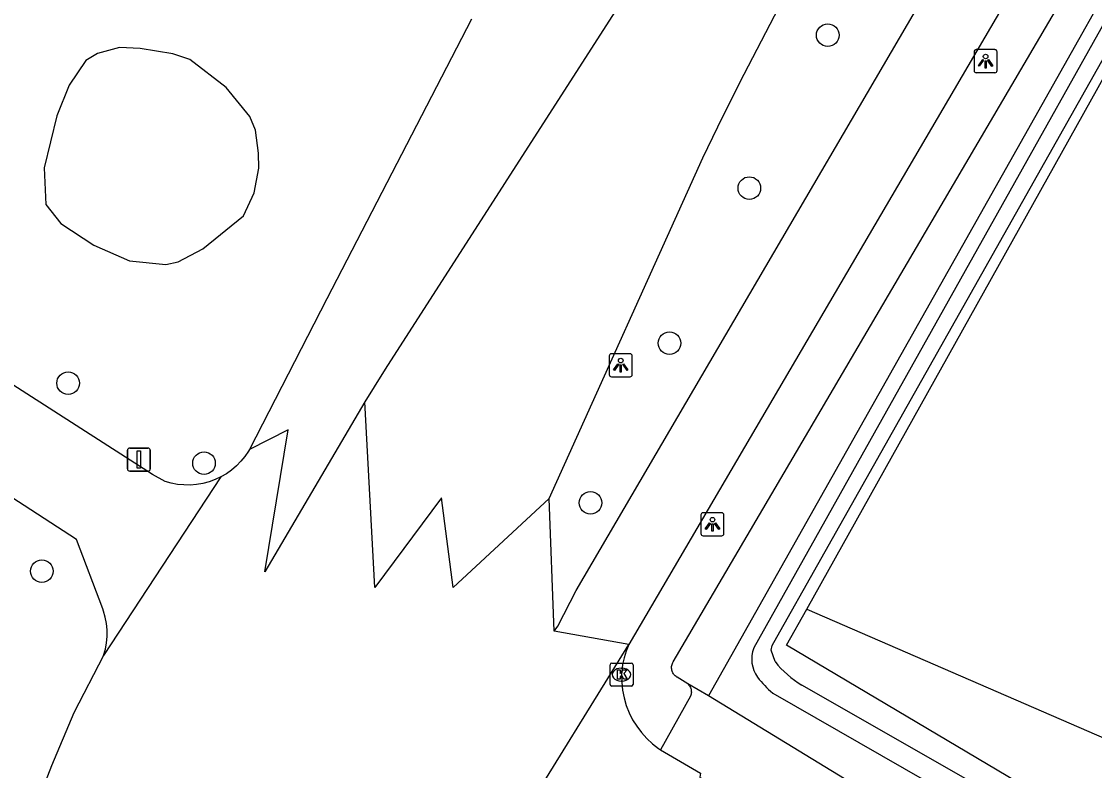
# Model space of a CAD drawing. Extents: x 162186 to 163152, y 385513 to 386513.
# Drawn here: x 162587.19 to 162633.65, y 385606.05 to 385638.48 of the extents above; entities that cross this region are included whole.
import ezdxf

# ---------------------------------------------------------------- set-up
doc = ezdxf.new("R2010")
doc.units = 0
for name, color, linetype in [('IMGEO_Berm_groen', 7, 'Continuous'), ('IMGEO_Boom', 7, 'Continuous'), ('IMGEO_Fietspad_gesloten', 7, 'Continuous'), ('IMGEO_Groenvoorziening', 7, 'Continuous'), ('IMGEO_Kolk', 7, 'Continuous'), ('IMGEO_Lichtpunt', 7, 'Continuous'), ('IMGEO_Loofbos', 7, 'Continuous'), ('IMGEO_Rijbaan_lokaal_gesloten', 7, 'Continuous'), ('IMGEO_Verkeersbordpaal', 7, 'Continuous'), ('IMGEO_Voetpad_open', 7, 'Continuous'), ('IMGEO_Waterloop', 7, 'Continuous')]:
    doc.layers.add(name, color=color, linetype=linetype)

msp = doc.modelspace()

# ---------------------------------------------------------------- linework, layer by layer
at = {"layer": 'IMGEO_Berm_groen'}
for points in [[(162610.265, 385612.085), (162610.038, 385617.827)], [(162616.947, 385609.274), (162616.047, 385609.793)], [(162729.543, 385545.094), (162697.239, 385563.344), (162651.039, 385588.774), (162630.682, 385600.893), (162616.947, 385609.274)]]:
    msp.add_lwpolyline(points, dxfattribs=at)
at = {"layer": 'IMGEO_Boom'}
for centre in [(162622.102, 385637.889), (162618.709, 385631.265), (162615.25, 385624.55), (162589.212, 385622.819), (162595.098, 385619.354), (162611.829, 385617.634), (162588.075, 385614.676)]:
    msp.add_circle(centre, 0.489, dxfattribs=at)
at = {"layer": 'IMGEO_Fietspad_gesloten'}
for points in [[(162733.132, 385823.472), (162726.034, 385810.768), (162725.375, 385809.554), (162691.968, 385750), (162684.477, 385736.647), (162652.076, 385678.685), (162641.636, 385659.876), (162632.589, 385644.09), (162613.49, 385611.502)], [(162610.265, 385612.085), (162610.414, 385612.3), (162611.215, 385613.842), (162633.076, 385651.203), (162638.392, 385660.731)], [(162613.49, 385611.502), (162610.265, 385612.085)], [(162608.718, 385603.76), (162613.49, 385611.502)], [(162613.49, 385611.502), (162613.374, 385611.221), (162613.284, 385610.932), (162613.221, 385610.635), (162613.184, 385610.334), (162613.176, 385610.199), (162613.182, 385609.86), (162613.219, 385609.523), (162613.285, 385609.191), (162613.381, 385608.866), (162613.505, 385608.551), (162613.657, 385608.248), (162613.836, 385607.96), (162614.039, 385607.689), (162614.266, 385607.438), (162614.514, 385607.207), (162614.782, 385607), (162614.857, 385606.949)], [(162614.857, 385606.949), (162616.598, 385605.937), (162616.56, 385605.764), (162618.991, 385603.985), (162621.002, 385602.569), (162683.973, 385566.887), (162697.631, 385559.17), (162733.635, 385538.717)]]:
    msp.add_lwpolyline(points, dxfattribs=at)
at = {"layer": 'IMGEO_Groenvoorziening'}
for points in [[(162649.748, 385667.459), (162616.947, 385609.274)], [(162593.449, 385627.963), (162593.982, 385628.066), (162595.047, 385628.628), (162596.809, 385630.067), (162597.263, 385631.059), (162597.477, 385632.127), (162597.463, 385632.775), (162597.321, 385633.778), (162597.078, 385634.361), (162596.059, 385635.616), (162594.482, 385636.832), (162593.745, 385637.071), (162592.335, 385637.309), (162591.434, 385637.358), (162590.482, 385637.089), (162589.988, 385636.795), (162589.266, 385635.714), (162588.723, 385634.391), (162588.183, 385632.142), (162588.25, 385630.554), (162588.899, 385629.73), (162590.323, 385628.794), (162591.874, 385628.112), (162593.449, 385627.963)], [(162597.072, 385619.953), (162597.027, 385619.877), (162596.872, 385619.648), (162596.696, 385619.434), (162596.503, 385619.237), (162596.292, 385619.057), (162596.067, 385618.897), (162595.828, 385618.758)], [(162729.543, 385545.094), (162731.202, 385548.122), (162703.216, 385564.144), (162652.474, 385592.396), (162620.323, 385611.477), (162621.192, 385613.034)], [(162590.753, 385611.032), (162589.456, 385608.551), (162588.49, 385606.247), (162584.198, 385595.172), (162583.884, 385594.286), (162583.472, 385593.396), (162583.31, 385593.089)]]:
    msp.add_lwpolyline(points, dxfattribs=at)
at = {"layer": 'IMGEO_Kolk'}
for p, q in [((162612.676, 385609.773), (162612.676, 385610.625)), ((162612.751, 385610.699), (162613.603, 385610.699)), ((162613.677, 385610.625), (162613.677, 385609.773)), ((162613.164, 385610.479), (162613.189, 385610.479)), ((162613.603, 385609.699), (162612.751, 385609.699)), ((162613.187, 385609.919), (162613.162, 385609.919))]:
    msp.add_line(p, q, dxfattribs=at)
for points in [[(162612.676, 385609.773), (162612.676, 385610.625)], [(162612.751, 385610.699), (162613.603, 385610.699)], [(162613.677, 385610.625), (162613.677, 385609.773)], [(162612.997, 385610.399), (162613.12, 385610.399), (162613.12, 385610.248), (162613.25, 385610.399), (162613.414, 385610.399), (162613.268, 385610.248), (162613.421, 385609.999), (162613.269, 385609.999), (162613.184, 385610.163), (162613.12, 385610.096), (162613.12, 385609.999), (162612.997, 385609.999), (162612.997, 385610.399)], [(162613.603, 385609.699), (162612.751, 385609.699)]]:
    msp.add_lwpolyline(points, dxfattribs=at)
for centre, start, end in [((162612.753, 385610.623), 91.552, 178.448), ((162612.753, 385610.623), 91.552, 178.448), ((162613.601, 385610.623), 1.552, 88.448), ((162613.601, 385610.623), 1.552, 88.448), ((162612.753, 385609.775), 181.552, 268.448), ((162612.753, 385609.775), 181.552, 268.448), ((162613.601, 385609.775), 271.552, 358.448), ((162613.601, 385609.775), 271.552, 358.448)]:
    msp.add_arc(centre, 0.0765, start, end, dxfattribs=at)
for centre, major_axis, ratio, start_param, end_param in [((162613.163, 385610.199), (-0.387, 0.002), 0.722429, 4.712389, 7.853982), ((162613.188, 385610.199), (-0.39, 0.002), 0.717154, 1.570796, 4.712389)]:
    msp.add_ellipse(centre, major_axis=major_axis, ratio=ratio, start_param=start_param, end_param=end_param, dxfattribs=at)
at = {"layer": 'IMGEO_Lichtpunt'}
for p, q in [((162628.44, 385637.163), (162628.44, 385636.356)), ((162628.44, 385637.163), (162628.44, 385636.356)), ((162629.342, 385637.258), (162628.534, 385637.258)), ((162629.342, 385637.258), (162628.534, 385637.258)), ((162629.436, 385636.356), (162629.436, 385637.163)), ((162629.436, 385636.356), (162629.436, 385637.163)), ((162628.534, 385636.262), (162629.342, 385636.262)), ((162628.534, 385636.262), (162629.342, 385636.262)), ((162612.643, 385623.998), (162612.643, 385623.191)), ((162612.643, 385623.998), (162612.643, 385623.191)), ((162613.545, 385624.093), (162612.737, 385624.093)), ((162613.545, 385624.093), (162612.737, 385624.093)), ((162613.639, 385623.191), (162613.639, 385623.998)), ((162613.639, 385623.191), (162613.639, 385623.998)), ((162612.737, 385623.097), (162613.545, 385623.097)), ((162612.737, 385623.097), (162613.545, 385623.097)), ((162616.613, 385617.11), (162616.613, 385616.303)), ((162616.613, 385617.11), (162616.613, 385616.303)), ((162617.515, 385617.205), (162616.707, 385617.205)), ((162617.515, 385617.205), (162616.707, 385617.205)), ((162617.609, 385616.303), (162617.609, 385617.11)), ((162617.609, 385616.303), (162617.609, 385617.11)), ((162616.707, 385616.209), (162617.515, 385616.209)), ((162616.707, 385616.209), (162617.515, 385616.209))]:
    msp.add_line(p, q, dxfattribs=at)
for points in [[(162628.814, 385636.827), (162628.853, 385636.799), (162628.665, 385636.537), (162628.627, 385636.564), (162628.814, 385636.827)], [(162628.916, 385636.779), (162628.963, 385636.779), (162628.963, 385636.457), (162628.916, 385636.457), (162628.916, 385636.779)], [(162629.026, 385636.799), (162629.064, 385636.826), (162629.251, 385636.564), (162629.212, 385636.536), (162629.026, 385636.799)], [(162613.017, 385623.662), (162613.056, 385623.634), (162612.868, 385623.372), (162612.83, 385623.399), (162613.017, 385623.662)], [(162613.119, 385623.614), (162613.166, 385623.614), (162613.166, 385623.292), (162613.119, 385623.292), (162613.119, 385623.614)], [(162613.229, 385623.634), (162613.267, 385623.661), (162613.454, 385623.399), (162613.415, 385623.371), (162613.229, 385623.634)], [(162616.987, 385616.774), (162617.026, 385616.746), (162616.838, 385616.484), (162616.8, 385616.511), (162616.987, 385616.774)], [(162617.089, 385616.726), (162617.136, 385616.726), (162617.136, 385616.404), (162617.089, 385616.404), (162617.089, 385616.726)], [(162617.199, 385616.746), (162617.237, 385616.773), (162617.424, 385616.511), (162617.385, 385616.483), (162617.199, 385616.746)]]:
    msp.add_lwpolyline(points, dxfattribs=at)
for centre in [(162628.939, 385636.961), (162613.142, 385623.796), (162617.112, 385616.908)]:
    msp.add_circle(centre, 0.0994, dxfattribs=at)
for centre, start, end in [((162628.534, 385637.163), 90, 180), ((162628.534, 385637.163), 90, 180), ((162629.342, 385637.163), 0, 90), ((162629.342, 385637.163), 0, 90), ((162628.534, 385636.356), 180, 270), ((162628.534, 385636.356), 180, 270), ((162629.342, 385636.356), 270, 0), ((162629.342, 385636.356), 270, 360), ((162612.737, 385623.998), 90, 180), ((162612.737, 385623.998), 90, 180), ((162613.545, 385623.998), 0, 90), ((162613.545, 385623.998), 0, 90), ((162612.737, 385623.191), 180, 270), ((162612.737, 385623.191), 180, 270), ((162613.545, 385623.191), 270, 0), ((162613.545, 385623.191), 270, 360), ((162616.707, 385617.11), 90, 180), ((162616.707, 385617.11), 90, 180), ((162617.515, 385617.11), 0, 90), ((162617.515, 385617.11), 0, 90), ((162616.707, 385616.303), 180, 270), ((162616.707, 385616.303), 180, 270), ((162617.515, 385616.303), 270, 0), ((162617.515, 385616.303), 270, 360)]:
    msp.add_arc(centre, 0.0946, start, end, dxfattribs=at)
at = {"layer": 'IMGEO_Loofbos'}
for points in [[(162621.192, 385613.034), (162639.941, 385646.612)], [(162621.192, 385613.034), (162654.569, 385598.561), (162719.361, 385559.977), (162734.39, 385559.92)]]:
    msp.add_lwpolyline(points, dxfattribs=at)
at = {"layer": 'IMGEO_Rijbaan_lokaal_gesloten'}
for points in [[(162610.038, 385617.827), (162616.692, 385632.571), (162617.568, 385634.369), (162618.491, 385636.193), (162619.979, 385639.081), (162628.087, 385654.681), (162632.1, 385662.31)], [(162613.514, 385639.963), (162613.495, 385639.909), (162613.431, 385639.771), (162613.355, 385639.64), (162613.268, 385639.516), (162602.94, 385623.427), (162602.462, 385622.663), (162602.064, 385622.009)], [(162610.038, 385617.827), (162605.881, 385613.965), (162605.379, 385617.851), (162602.496, 385613.965), (162602.064, 385622.009)]]:
    msp.add_lwpolyline(points, dxfattribs=at)
at = {"layer": 'IMGEO_Verkeersbordpaal'}
for p, q in [((162591.781, 385619.11), (162591.781, 385619.91)), ((162591.781, 385619.91), (162591.781, 385619.11)), ((162591.881, 385620.01), (162592.671, 385620.01)), ((162592.671, 385620.01), (162591.881, 385620.01)), ((162592.771, 385619.91), (162592.771, 385619.11)), ((162592.771, 385619.11), (162592.771, 385619.91)), ((162592.671, 385619.01), (162591.881, 385619.01)), ((162591.881, 385619.01), (162592.671, 385619.01))]:
    msp.add_line(p, q, dxfattribs=at)
msp.add_lwpolyline([(162592.201, 385619.885), (162592.351, 385619.885), (162592.351, 385619.135), (162592.201, 385619.135), (162592.201, 385619.885)], dxfattribs=at)
for centre, start, end in [((162591.881, 385619.91), 90, 180), ((162591.881, 385619.91), 90, 180), ((162592.671, 385619.91), 0, 90), ((162592.671, 385619.91), 360, 90), ((162591.881, 385619.11), 180, 270), ((162591.881, 385619.11), 180, 270), ((162592.671, 385619.11), 270, 0), ((162592.671, 385619.11), 270, 0)]:
    msp.add_arc(centre, 0.1, start, end, dxfattribs=at)
at = {"layer": 'IMGEO_Voetpad_open'}
for points in [[(162590.753, 385611.032), (162590.826, 385611.301), (162590.875, 385611.575), (162590.9, 385611.852), (162590.899, 385612.131), (162590.874, 385612.408), (162590.824, 385612.682), (162590.749, 385612.95), (162590.717, 385613.044), (162589.57, 385616.052), (162545.173, 385644.904), (162522.989, 385660.038), (162509.786, 385669.859), (162500, 385677.476), (162489.158, 385686.52), (162482.082, 385694.093), (162479.353, 385697.299)], [(162595.828, 385618.758), (162595.577, 385618.641), (162595.317, 385618.546), (162595.05, 385618.475), (162594.777, 385618.429), (162594.502, 385618.407), (162594.225, 385618.409), (162593.95, 385618.436), (162593.678, 385618.488), (162593.412, 385618.564), (162592.871, 385618.869), (162551.663, 385645.322), (162529.138, 385660.657), (162515.097, 385670.829), (162506.139, 385677.653), (162500, 385682.629), (162490.925, 385690.506), (162488.1, 385693.633), (162486.021, 385696.149)], [(162616.047, 385609.793), (162615.583, 385610.087), (162615.572, 385610.093), (162615.537, 385610.116), (162615.504, 385610.142), (162615.473, 385610.171), (162615.445, 385610.203), (162615.42, 385610.237), (162615.399, 385610.272), (162615.38, 385610.31), (162615.365, 385610.35), (162615.354, 385610.39), (162615.346, 385610.431), (162615.342, 385610.473), (162615.341, 385610.515), (162615.345, 385610.557), (162615.352, 385610.598), (162615.363, 385610.639), (162615.377, 385610.679), (162615.395, 385610.717), (162615.416, 385610.753), (162634.341, 385643.013), (162644.982, 385661.611), (162648.971, 385668.807)], [(162606.679, 385638.585), (162600.421, 385626.466), (162597.072, 385619.953)], [(162602.064, 385622.009), (162597.733, 385614.654), (162598.736, 385620.796), (162597.072, 385619.953)], [(162595.828, 385618.758), (162590.753, 385611.032)], [(162616.047, 385609.793), (162616.061, 385609.78), (162616.089, 385609.749), (162616.115, 385609.715), (162616.137, 385609.679), (162616.156, 385609.641), (162616.172, 385609.602), (162616.184, 385609.562), (162616.193, 385609.52), (162616.197, 385609.478), (162616.198, 385609.436), (162616.196, 385609.394), (162616.189, 385609.352), (162616.179, 385609.311), (162616.165, 385609.271), (162614.857, 385606.949)]]:
    msp.add_lwpolyline(points, dxfattribs=at)
at = {"layer": 'IMGEO_Waterloop'}
for points in [[(162619.824, 385610.761), (162619.654, 385611.261), (162619.704, 385611.466), (162619.894, 385611.814), (162650.399, 385665.885), (162649.685, 385666.282), (162618.903, 385611.353)], [(162727.163, 385549.051), (162726.884, 385549.237), (162620.987, 385609.747)], [(162619.721, 385609.397), (162726.272, 385548.277), (162726.59, 385548.051), (162726.888, 385547.907)]]:
    msp.add_lwpolyline(points, dxfattribs=at)
for centre, radius, start, end in [((162620.16, 385610.869), 1.347, 158.9573, 215.4599), ((162622.999, 385613.228), 4.021, 217.8538, 239.977), ((162622.714, 385612.906), 4.612, 217.6607, 229.5366)]:
    msp.add_arc(centre, radius, start, end, dxfattribs=at)

doc.saveas('drawing.dxf')
